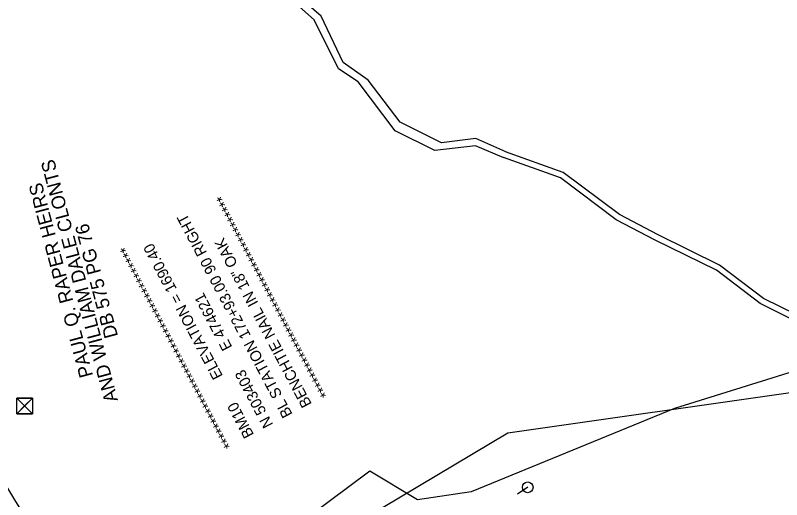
# Model space of a CAD drawing. Extents: x 472260 to 482161, y 489063 to 507124.
# Drawn here: x 474617.1 to 474968.4, y 503359.8 to 503581.9 of the extents above; entities that cross this region are included whole.
import ezdxf

# ---------------------------------------------------------------- set-up
doc = ezdxf.new("R2010")
doc.units = 0
for name, color, linetype in [('Exist Structure Minor Drop Inlet Cogo Elevation', 7, 'Continuous'), ('Exist Structure Minor Junction Box Leader', 7, 'Continuous'), ('Exist Structure Minor Pipes CMP 30 Inch Cogo Number', 7, 'Continuous'), ('Prop Drainage Structure Pipe RCP 24in Class III', 7, 'Continuous'), ('Prop Drainage Structure Pipe Welded Steel 66in', 7, 'Continuous'), ('Prop Drainage Structure Pipe Welded Steel 66in Label', 7, 'Continuous'), ('Prop Erosion Rip Rap Pad at Outlet Label', 7, 'Continuous'), ('Prop NEU Channel Block Detail Label', 7, 'Continuous'), ('Scratch_Level_7', 7, 'Continuous')]:
    doc.layers.add(name, color=color, linetype=linetype)

msp = doc.modelspace()

# ---------------------------------------------------------------- linework, layer by layer
at = {"layer": 'Exist Structure Minor Drop Inlet Cogo Elevation'}
msp.add_arc((475209.24, 503722.4), 694.7, 208.80885, 230.08898, dxfattribs=at)
at = {"layer": 'Exist Structure Minor Pipes CMP 30 Inch Cogo Number'}
for p, q in [((475185.23, 503439.24), (474842.93, 503390.38)), ((474842.93, 503390.38), (474668.43, 503286.34))]:
    msp.add_line(p, q, dxfattribs=at)
at = {"layer": 'Prop Drainage Structure Pipe RCP 24in Class III'}
for points in [[(474841.95, 503519.22), (474828.15, 503525.32), (474812.53, 503523.33), (474793.51, 503532.82), (474778.81, 503552.07), (474767.33, 503560.28), (474757.3, 503581.41), (474742.63, 503594.3), (474735.29, 503601.71), (474723.46, 503607.23), (474709.13, 503608.98), (474690.95, 503602.21), (474676.66, 503604.42)], [(474841.09, 503516.59), (474828.1, 503522), (474809.41, 503519.82), (474791.27, 503528.92), (474774.22, 503551.36), (474765.26, 503557.3), (474754.12, 503579.78), (474740.42, 503591.99), (474733.47, 503598.97), (474722.74, 503600.88), (474708.09, 503605.12), (474690.35, 503598.26), (474676.08, 503600.47)], [(475453.56, 503072.8), (475420.01, 503219.47), (475376.27, 503331.41), (475335.37, 503397.72), (475306.98, 503420.57), (475226.98, 503468.7), (475214.4, 503474.15), (475151.64, 503478.19), (475110.62, 503486.6), (475084.38, 503459.78), (475076.99, 503453.1), (475019.02, 503451.45), (475002.18, 503439.66), (474975.65, 503444.36), (474960.04, 503452.11), (474939.95, 503467.38), (474911.73, 503481.19), (474894.06, 503490.5), (474868.27, 503509.8), (474841.74, 503519.29)], [(475450.86, 503072.18), (475417.36, 503218.65), (475373.78, 503330.17), (475333.26, 503395.86), (475305.39, 503418.29), (475225.71, 503466.24), (475213.74, 503471.42), (475151.27, 503475.44), (475111.54, 503483.58), (475086.3, 503457.79), (475078.09, 503450.36), (475019.93, 503448.71), (475002.83, 503436.73), (474974.77, 503441.7), (474958.58, 503449.75), (474938.49, 503465.01), (474910.48, 503478.72), (474892.58, 503488.15), (474866.95, 503507.34), (474840.81, 503516.69)]]:
    msp.add_lwpolyline(points, dxfattribs=at)
at = {"layer": 'Prop Drainage Structure Pipe Welded Steel 66in'}
msp.add_line((474621.35, 503402.79), (474621.35, 503402.79), dxfattribs=at)
msp.add_lwpolyline([(474617.75, 503406.37), (474624.94, 503406.37), (474624.94, 503399.19), (474617.75, 503399.19)], close=True, dxfattribs=at)
for points in [[(474624.94, 503406.37), (474617.75, 503399.19), (474621.34, 503402.78), (474624.94, 503399.19), (474617.75, 503406.37)], [(474621.34, 503402.78), (474624.94, 503406.37), (474617.75, 503406.37), (474621.34, 503402.78)], [(474621.34, 503402.78), (474617.75, 503399.19), (474624.94, 503399.19), (474621.34, 503402.78)]]:
    msp.add_lwpolyline(points, dxfattribs=at)
at = {"layer": 'Prop Erosion Rip Rap Pad at Outlet Label'}
for points in [[(474826.03, 503363.43), (474801.5, 503359.77), (474779.61, 503372.89), (474751.89, 503352.19), (474718.75, 503317.67), (474664.37, 503272.8), (474657.63, 503273.56), (474655.3, 503274.92), (474621.17, 503316.29), (474582.13, 503382.19), (474557.68, 503427.09), (474553.06, 503442.52), (474567.39, 503479.54), (474553.83, 503508.83), (474557.7, 503516.31), (474598.96, 503578.51), (474595.47, 503623.36), (474569.88, 503626.18), (474569.75, 503604.61), (474555.47, 503601.48), (474547.44, 503629.91), (474546.56, 503674.1)], [(475055.55, 503444.09), (474919.24, 503401.65), (474826.03, 503363.43)]]:
    msp.add_lwpolyline(points, dxfattribs=at)
at = {"layer": 'Prop NEU Channel Block Detail Label'}
for q in [(474847.33, 503362.3), (474851.97, 503365.48)]:
    msp.add_line((474851.97, 503365.48), q, dxfattribs=at)
msp.add_circle((474851.97, 503365.48), 2.45, dxfattribs=at)

# ---------------------------------------------------------------- texts
at = {"layer": 'Exist Structure Minor Junction Box Leader'}
for s, p in [('****************************************', (474761.96, 503408.32)), ('BL STATION 172+93.00 90 RIGHT', (474744.28, 503398.97)), ('BM10       ELEVATION = 1690.40', (474726.61, 503389.62)), ('BENCHTIE NAIL IN 18" OAK', (474753.12, 503403.65)), ('****************************************', (474717.77, 503384.94)), ('N 503403      E 474621', (474735.44, 503394.29))]:
    msp.add_text(s, height=5, rotation=117.8845, dxfattribs=at).set_placement(p)
at = {"layer": 'Prop Drainage Structure Pipe Welded Steel 66in Label'}
msp.add_text('DB 575 PG 76', height=6.25, rotation=104.8779, dxfattribs=at).set_placement((474664.23, 503434.78))
at = {"layer": 'Scratch_Level_7'}
for s, p in [('AND WILLIAM DALE CLONTS', (474664.21, 503405.38)), ('PAUL Q. RAPER HEIRS', (474652.77, 503416.7))]:
    msp.add_text(s, height=6.25, rotation=104.8779, dxfattribs=at).set_placement(p)

doc.saveas('drawing.dxf')
